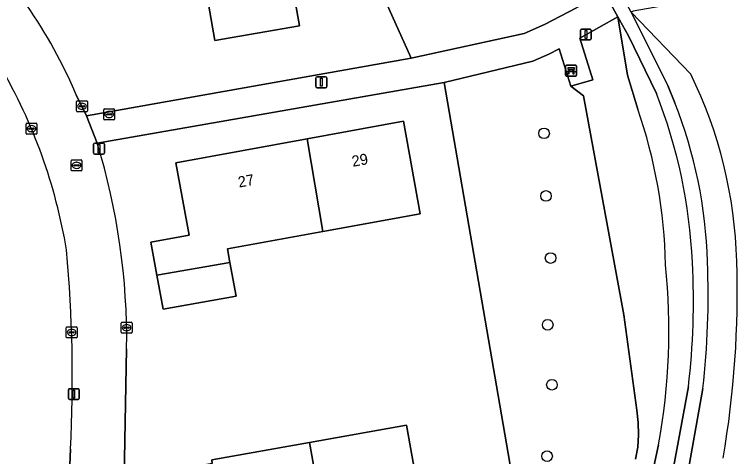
# Model space of a CAD drawing. Extents: x 162879 to 165540, y 384011 to 385181.
# Drawn here: x 164164.9 to 164231.3, y 384795.5 to 384836.1 of the extents above; entities that cross this region are included whole.
import ezdxf

# ---------------------------------------------------------------- set-up
doc = ezdxf.new("R2010")
doc.units = 0
for name, color, linetype in [('IMGEO_Bank', 7, 'Continuous'), ('IMGEO_Boom', 7, 'Continuous'), ('IMGEO_Erf', 7, 'Continuous'), ('IMGEO_Groenvoorziening', 7, 'Continuous'), ('IMGEO_Kolk', 7, 'Continuous'), ('IMGEO_Lichtmast', 7, 'Continuous'), ('IMGEO_Pand', 7, 'Continuous'), ('IMGEO_Pand_nummerreeks', 7, 'Continuous'), ('IMGEO_Rijbaan_lokaal_open', 7, 'Continuous'), ('IMGEO_Rioolput', 7, 'Continuous'), ('IMGEO_Voetpad_gesloten', 7, 'Continuous'), ('IMGEO_Voetpad_open', 7, 'Continuous')]:
    doc.layers.add(name, color=color, linetype=linetype)

msp = doc.modelspace()

# ---------------------------------------------------------------- linework, layer by layer
at = {"layer": 'IMGEO_Bank'}
for p, q in [((164215.541, 384830.535), (164215.541, 384831.376)), ((164215.541, 384831.376), (164215.541, 384830.535)), ((164215.616, 384831.46), (164216.457, 384831.46)), ((164216.457, 384831.46), (164215.616, 384831.46)), ((164216.541, 384831.385), (164216.541, 384830.544)), ((164216.541, 384830.544), (164216.541, 384831.385)), ((164216.466, 384830.46), (164215.625, 384830.46)), ((164215.625, 384830.46), (164216.466, 384830.46)), ((164216.238, 384830.858), (164215.845, 384830.858)), ((164215.85, 384830.966), (164215.85, 384831.072)), ((164215.894, 384831.072), (164215.894, 384830.966)), ((164216.182, 384831.078), (164215.9, 384831.078)), ((164215.9, 384830.96), (164216.182, 384830.96)), ((164216.188, 384830.966), (164216.188, 384831.072)), ((164216.232, 384831.072), (164216.232, 384830.966))]:
    msp.add_line(p, q, dxfattribs=at)
for points in [[(164215.844, 384831.078), (164215.758, 384831.078), (164215.758, 384831.239), (164216.321, 384831.239), (164216.321, 384831.078), (164216.238, 384831.078)], [(164215.788, 384830.858), (164215.646, 384830.858), (164215.758, 384830.96), (164215.844, 384830.96)], [(164215.838, 384830.851), (164215.838, 384830.644), (164215.795, 384830.644), (164215.795, 384830.851)], [(164216.238, 384830.96), (164216.321, 384830.96), (164216.433, 384830.858), (164216.294, 384830.858)], [(164216.288, 384830.851), (164216.288, 384830.644), (164216.244, 384830.644), (164216.244, 384830.851)]]:
    msp.add_lwpolyline(points, dxfattribs=at)
for centre, radius, start, end in [((164215.619, 384831.382), 0.0779, 92.4484, 184.28452), ((164215.619, 384831.382), 0.0779, 92.4484, 184.28452), ((164216.463, 384831.382), 0.0779, 2.4484, 94.28452), ((164216.463, 384831.382), 0.0779, 2.4484, 94.28452), ((164215.619, 384830.538), 0.0779, 182.4484, 274.28452), ((164215.619, 384830.538), 0.0779, 182.4484, 274.28452), ((164215.788, 384830.851), 0.00671, 2.89567, 87.10433), ((164215.845, 384830.851), 0.00671, 92.89567, 177.10433), ((164215.843, 384831.071), 0.00671, 2.89567, 87.10433), ((164215.843, 384830.967), 0.00671, 272.89567, 357.10433), ((164215.9, 384831.071), 0.00671, 92.89567, 177.10433), ((164215.9, 384830.967), 0.00671, 182.89567, 267.10433), ((164216.182, 384831.071), 0.00671, 2.89567, 87.10433), ((164216.182, 384830.967), 0.00671, 272.89567, 357.10433), ((164216.239, 384831.071), 0.00671, 92.89567, 177.10433), ((164216.239, 384830.967), 0.00671, 182.89567, 267.10433), ((164216.237, 384830.851), 0.00671, 2.89567, 87.10433), ((164216.294, 384830.851), 0.00671, 92.89567, 177.10433), ((164216.463, 384830.538), 0.0779, 272.4484, 4.28452), ((164216.463, 384830.538), 0.0779, 272.4484, 4.28452)]:
    msp.add_arc(centre, radius, start, end, dxfattribs=at)
at = {"layer": 'IMGEO_Boom'}
for centre in [(164213.556, 384825.209), (164213.735, 384819.462), (164214.159, 384813.757), (164213.892, 384807.633), (164214.285, 384802.125), (164213.836, 384795.567)]:
    msp.add_circle(centre, 0.489, dxfattribs=at)
at = {"layer": 'IMGEO_Erf'}
for points in [[(164189.417, 384844.559), (164191.075, 384835.083), (164183.311, 384833.725), (164182.167, 384840.266)], [(164170.572, 384828.731), (164171.513, 384826.822), (164201.337, 384832.099), (164196.806, 384842.205)], [(164204.374, 384829.872), (164172.509, 384824.319)], [(164181.636, 384759.996), (164182.983, 384750), (164184.139, 384741.423), (164218.594, 384747.449), (164218.437, 384748.328), (164218.152, 384750), (164213.554, 384776.661), (164204.374, 384829.872)], [(164175.207, 384805.438), (164174.889, 384788.549)], [(164169.858, 384786.139), (164169.846, 384791.174), (164170.048, 384796.204)]]:
    msp.add_lwpolyline(points, dxfattribs=at)
for points in [[(164193.246, 384816.191), (164184.472, 384814.59), (164184.698, 384813.354), (164185.26, 384810.274), (164178.552, 384809.051), (164177.981, 384812.184), (164177.426, 384815.225), (164180.945, 384815.867), (164179.735, 384822.501), (164191.786, 384824.7), (164200.64, 384826.315), (164202.189, 384817.822)], [(164184.707, 384786.873), (164184.95, 384785.513), (164185.501, 384782.421), (164178.875, 384781.24), (164178.319, 384784.36), (164177.767, 384787.457), (164179.213, 384787.715), (164178.09, 384794.011), (164178.126, 384794.018), (164183.078, 384794.9), (164183.018, 384795.235), (164192.008, 384796.838), (164200.915, 384798.426), (164202.412, 384790.03), (164193.493, 384788.44)]]:
    msp.add_lwpolyline(points, close=True, dxfattribs=at)
for centre, radius, start, end in [((164128.445, 384810.946), 45.728, 22.88868, 46.53219), ((164120.625, 384806.33), 49.734, 9.4542, 30.18933), ((164113.428, 384806.243), 61.784, 359.25308, 17.01137), ((164039.69, 384802.761), 130.523, 357.12024, 5.15939)]:
    msp.add_arc(centre, radius, start, end, dxfattribs=at)
at = {"layer": 'IMGEO_Groenvoorziening'}
for points in [[(164196.806, 384842.205), (164201.337, 384832.099), (164211.725, 384834.384), (164213.599, 384835.211), (164216.526, 384836.724)], [(164236.565, 384838.384), (164236.463, 384839.024), (164221.734, 384836.428), (164221.568, 384836.346), (164227.03, 384830.653)], [(164222.163, 384827.442), (164221.223, 384830.565), (164220.349, 384835.899), (164216.847, 384833.948), (164218.03, 384830.131), (164216.013, 384829.53), (164217.172, 384828.665), (164220.881, 384808.555), (164222.067, 384799.799), (164222.218, 384798.672), (164222.249, 384797.535), (164222.16, 384796.402), (164221.952, 384795.284)], [(164223.881, 384828.865), (164221.321, 384834.157), (164220.496, 384835.635), (164220.349, 384835.899), (164221.223, 384830.565), (164222.163, 384827.442)], [(164227.03, 384830.653), (164221.568, 384836.346), (164224.916, 384829.595), (164225.56, 384828.022)], [(164221.952, 384795.284), (164222.16, 384796.402), (164222.249, 384797.535), (164222.218, 384798.672), (164222.067, 384799.799), (164220.881, 384808.555), (164217.172, 384828.665), (164216.013, 384829.53), (164214.942, 384832.974), (164213.986, 384832.49), (164212.527, 384831.82), (164204.374, 384829.872), (164213.554, 384776.661)], [(164223.025, 384781.117), (164224.229, 384787.908), (164226.816, 384801.953)], [(164228.144, 384801.779), (164225.626, 384787.668), (164224.405, 384780.991)], [(164224.058, 384796.614), (164222.278, 384788.187)], [(164222.278, 384788.187), (164224.058, 384796.614)]]:
    msp.add_lwpolyline(points, dxfattribs=at)
for centre, radius, start, end in [((164189.516, 384812.29), 41.768, 1.60583, 26.08211), ((164189.516, 384812.29), 41.768, 1.60583, 26.08211), ((164178.854, 384811.173), 48.379, 2.58173, 21.45085), ((164186.345, 384812.345), 42.233, 1.44484, 21.78968), ((164178.577, 384812.293), 46.144, 1.04063, 19.16575), ((164178.577, 384812.293), 46.144, 1.04063, 19.16575), ((164162.454, 384809.731), 64.83, 353.10968, 3.20222), ((164155.631, 384810.221), 73.002, 353.35981, 2.50404), ((164141.266, 384810.639), 90.045, 350.24407, 1.79508), ((164141.266, 384810.639), 90.045, 350.24407, 1.79508), ((164168.371, 384807.094), 56.665, 349.34213, 6.11599), ((164168.371, 384807.094), 56.665, 349.34213, 6.11599)]:
    msp.add_arc(centre, radius, start, end, dxfattribs=at)
at = {"layer": 'IMGEO_Kolk'}
for p, q in [((164170.603, 384827.265), (164170.603, 384828.117)), ((164170.678, 384828.191), (164171.53, 384828.191)), ((164171.091, 384827.971), (164171.116, 384827.971)), ((164171.604, 384828.117), (164171.604, 384827.265)), ((164171.53, 384827.191), (164170.678, 384827.191)), ((164170.862, 384827.685), (164170.862, 384827.697)), ((164171.3, 384827.648), (164170.902, 384827.648)), ((164170.905, 384827.734), (164171.303, 384827.734)), ((164171.114, 384827.411), (164171.089, 384827.411)), ((164171.346, 384827.697), (164171.346, 384827.685)), ((164173.099, 384826.519), (164173.099, 384827.371)), ((164173.174, 384827.445), (164174.026, 384827.445)), ((164173.587, 384827.225), (164173.612, 384827.225)), ((164174.1, 384827.371), (164174.1, 384826.519)), ((164174.026, 384826.445), (164173.174, 384826.445)), ((164173.358, 384826.939), (164173.358, 384826.951)), ((164173.796, 384826.902), (164173.398, 384826.902)), ((164173.401, 384826.988), (164173.799, 384826.988)), ((164173.61, 384826.665), (164173.585, 384826.665)), ((164173.842, 384826.951), (164173.842, 384826.939)), ((164165.961, 384825.208), (164165.961, 384826.06)), ((164166.036, 384826.134), (164166.888, 384826.134)), ((164166.449, 384825.914), (164166.474, 384825.914)), ((164166.962, 384826.06), (164166.962, 384825.208)), ((164166.888, 384825.134), (164166.036, 384825.134)), ((164166.22, 384825.628), (164166.22, 384825.64)), ((164166.658, 384825.591), (164166.26, 384825.591)), ((164166.263, 384825.677), (164166.661, 384825.677)), ((164166.472, 384825.354), (164166.447, 384825.354)), ((164166.704, 384825.64), (164166.704, 384825.628)), ((164174.775, 384807.866), (164175.627, 384807.866)), ((164169.647, 384806.502), (164169.647, 384807.354)), ((164169.722, 384807.428), (164170.574, 384807.428)), ((164170.135, 384807.208), (164170.16, 384807.208)), ((164170.648, 384807.354), (164170.648, 384806.502)), ((164174.7, 384806.94), (164174.7, 384807.792)), ((164174.959, 384807.36), (164174.959, 384807.372)), ((164175.397, 384807.323), (164174.999, 384807.323)), ((164175.002, 384807.409), (164175.4, 384807.409)), ((164175.188, 384807.646), (164175.213, 384807.646)), ((164175.443, 384807.372), (164175.443, 384807.36)), ((164175.701, 384807.792), (164175.701, 384806.94)), ((164169.906, 384806.922), (164169.906, 384806.934)), ((164170.344, 384806.885), (164169.946, 384806.885)), ((164169.949, 384806.971), (164170.347, 384806.971)), ((164170.158, 384806.648), (164170.133, 384806.648)), ((164170.39, 384806.934), (164170.39, 384806.922)), ((164175.627, 384806.866), (164174.775, 384806.866)), ((164175.211, 384807.086), (164175.186, 384807.086)), ((164170.574, 384806.428), (164169.722, 384806.428))]:
    msp.add_line(p, q, dxfattribs=at)
for points in [[(164170.603, 384827.265), (164170.603, 384828.117)], [(164170.678, 384828.191), (164171.53, 384828.191)], [(164171.604, 384828.117), (164171.604, 384827.265)], [(164171.53, 384827.191), (164170.678, 384827.191)], [(164173.099, 384826.519), (164173.099, 384827.371)], [(164173.174, 384827.445), (164174.026, 384827.445)], [(164174.1, 384827.371), (164174.1, 384826.519)], [(164174.026, 384826.445), (164173.174, 384826.445)], [(164165.961, 384825.208), (164165.961, 384826.06)], [(164166.036, 384826.134), (164166.888, 384826.134)], [(164166.962, 384826.06), (164166.962, 384825.208)], [(164166.888, 384825.134), (164166.036, 384825.134)], [(164174.775, 384807.866), (164175.627, 384807.866)], [(164169.647, 384806.502), (164169.647, 384807.354)], [(164169.722, 384807.428), (164170.574, 384807.428)], [(164170.648, 384807.354), (164170.648, 384806.502)], [(164174.7, 384806.94), (164174.7, 384807.792)], [(164175.701, 384807.792), (164175.701, 384806.94)], [(164175.627, 384806.866), (164174.775, 384806.866)], [(164170.574, 384806.428), (164169.722, 384806.428)]]:
    msp.add_lwpolyline(points, dxfattribs=at)
for centre, radius, start, end in [((164170.68, 384828.115), 0.0765, 91.55205, 178.44795), ((164170.68, 384828.115), 0.0765, 91.55205, 178.44795), ((164171.528, 384828.115), 0.0765, 1.55205, 88.44795), ((164171.528, 384828.115), 0.0765, 1.55205, 88.44795), ((164170.68, 384827.267), 0.0765, 181.55205, 268.44795), ((164170.68, 384827.267), 0.0765, 181.55205, 268.44795), ((164170.902, 384827.694), 0.0403, 85.87752, 175.75265), ((164170.899, 384827.684), 0.0366, 178.93798, 274.71019), ((164171.303, 384827.691), 0.043, 264.86636, 352.45326), ((164171.307, 384827.696), 0.0386, 1.73085, 96.63898), ((164171.528, 384827.267), 0.0765, 271.55205, 358.44795), ((164171.528, 384827.267), 0.0765, 271.55205, 358.44795), ((164173.176, 384827.369), 0.0765, 91.55205, 178.44795), ((164173.176, 384827.369), 0.0765, 91.55205, 178.44795), ((164174.024, 384827.369), 0.0765, 1.55205, 88.44795), ((164174.024, 384827.369), 0.0765, 1.55205, 88.44795), ((164173.176, 384826.521), 0.0765, 181.55205, 268.44795), ((164173.176, 384826.521), 0.0765, 181.55205, 268.44795), ((164173.398, 384826.948), 0.0403, 85.87752, 175.75265), ((164173.395, 384826.938), 0.0366, 178.93798, 274.71019), ((164173.799, 384826.945), 0.043, 264.86636, 352.45326), ((164173.803, 384826.95), 0.0386, 1.73085, 96.63898), ((164174.024, 384826.521), 0.0765, 271.55205, 358.44795), ((164174.024, 384826.521), 0.0765, 271.55205, 358.44795), ((164166.038, 384826.058), 0.0765, 91.55205, 178.44795), ((164166.038, 384826.058), 0.0765, 91.55205, 178.44795), ((164166.886, 384826.058), 0.0765, 1.55205, 88.44795), ((164166.886, 384826.058), 0.0765, 1.55205, 88.44795), ((164166.038, 384825.21), 0.0765, 181.55205, 268.44795), ((164166.038, 384825.21), 0.0765, 181.55205, 268.44795), ((164166.26, 384825.637), 0.0403, 85.87752, 175.75265), ((164166.257, 384825.627), 0.0366, 178.93798, 274.71019), ((164166.661, 384825.634), 0.043, 264.86636, 352.45326), ((164166.665, 384825.639), 0.0386, 1.73085, 96.63898), ((164166.886, 384825.21), 0.0765, 271.55205, 358.44795), ((164166.886, 384825.21), 0.0765, 271.55205, 358.44795), ((164174.777, 384807.79), 0.0765, 91.55205, 178.44795), ((164174.777, 384807.79), 0.0765, 91.55205, 178.44795), ((164175.625, 384807.79), 0.0765, 1.55205, 88.44795), ((164175.625, 384807.79), 0.0765, 1.55205, 88.44795), ((164169.724, 384807.352), 0.0765, 91.55205, 178.44795), ((164169.724, 384807.352), 0.0765, 91.55205, 178.44795), ((164170.572, 384807.352), 0.0765, 1.55205, 88.44795), ((164170.572, 384807.352), 0.0765, 1.55205, 88.44795), ((164174.999, 384807.369), 0.0403, 85.87752, 175.75265), ((164174.996, 384807.359), 0.0366, 178.93798, 274.71019), ((164175.4, 384807.366), 0.043, 264.86636, 352.45326), ((164175.404, 384807.371), 0.0386, 1.73085, 96.63898), ((164169.946, 384806.931), 0.0403, 85.87752, 175.75265), ((164169.943, 384806.921), 0.0366, 178.93798, 274.71019), ((164170.347, 384806.928), 0.043, 264.86636, 352.45326), ((164170.351, 384806.933), 0.0386, 1.73085, 96.63898), ((164174.777, 384806.942), 0.0765, 181.55205, 268.44795), ((164174.777, 384806.942), 0.0765, 181.55205, 268.44795), ((164175.625, 384806.942), 0.0765, 271.55205, 358.44795), ((164175.625, 384806.942), 0.0765, 271.55205, 358.44795), ((164169.724, 384806.504), 0.0765, 181.55205, 268.44795), ((164169.724, 384806.504), 0.0765, 181.55205, 268.44795), ((164170.572, 384806.504), 0.0765, 271.55205, 358.44795), ((164170.572, 384806.504), 0.0765, 271.55205, 358.44795)]:
    msp.add_arc(centre, radius, start, end, dxfattribs=at)
for centre, major_axis, ratio, start_param, end_param in [((164171.09, 384827.691), (-0.387, 0.002), 0.722429, 4.712389, 7.853982), ((164171.115, 384827.691), (-0.39, 0.002), 0.717154, 1.570796, 4.712389), ((164173.586, 384826.945), (-0.387, 0.002), 0.722429, 4.712389, 7.853982), ((164173.611, 384826.945), (-0.39, 0.002), 0.717154, 1.570796, 4.712389), ((164166.448, 384825.634), (-0.387, 0.002), 0.722429, 4.712389, 7.853982), ((164166.473, 384825.634), (-0.39, 0.002), 0.717154, 1.570796, 4.712389), ((164170.134, 384806.928), (-0.387, 0.002), 0.722429, 4.712389, 7.853982), ((164170.159, 384806.928), (-0.39, 0.002), 0.717154, 1.570796, 4.712389), ((164175.187, 384807.366), (-0.387, 0.002), 0.722429, 4.712389, 7.853982), ((164175.212, 384807.366), (-0.39, 0.002), 0.717154, 1.570796, 4.712389)]:
    msp.add_ellipse(centre, major_axis=major_axis, ratio=ratio, start_param=start_param, end_param=end_param, dxfattribs=at)
at = {"layer": 'IMGEO_Lichtmast'}
for p, q in [((164216.906, 384833.884), (164216.906, 384834.684)), ((164216.906, 384834.684), (164216.906, 384833.884)), ((164217.006, 384834.784), (164217.796, 384834.784)), ((164217.796, 384834.784), (164217.006, 384834.784)), ((164217.896, 384834.684), (164217.896, 384833.884)), ((164217.896, 384833.884), (164217.896, 384834.684)), ((164217.796, 384833.784), (164217.006, 384833.784)), ((164217.006, 384833.784), (164217.796, 384833.784)), ((164192.597, 384829.5), (164192.597, 384830.3)), ((164192.597, 384830.3), (164192.597, 384829.5)), ((164192.697, 384830.4), (164193.487, 384830.4)), ((164193.487, 384830.4), (164192.697, 384830.4)), ((164193.587, 384830.3), (164193.587, 384829.5)), ((164193.587, 384829.5), (164193.587, 384830.3)), ((164193.487, 384829.4), (164192.697, 384829.4)), ((164192.697, 384829.4), (164193.487, 384829.4)), ((164172.174, 384823.404), (164172.174, 384824.204)), ((164172.174, 384824.204), (164172.174, 384823.404)), ((164172.274, 384824.304), (164173.064, 384824.304)), ((164173.064, 384824.304), (164172.274, 384824.304)), ((164173.164, 384824.204), (164173.164, 384823.404)), ((164173.164, 384823.404), (164173.164, 384824.204)), ((164173.064, 384823.304), (164172.274, 384823.304)), ((164172.274, 384823.304), (164173.064, 384823.304)), ((164169.859, 384800.865), (164169.859, 384801.665)), ((164169.859, 384801.665), (164169.859, 384800.865)), ((164169.959, 384801.765), (164170.749, 384801.765)), ((164170.749, 384801.765), (164169.959, 384801.765)), ((164170.849, 384801.665), (164170.849, 384800.865)), ((164170.849, 384800.865), (164170.849, 384801.665)), ((164170.749, 384800.765), (164169.959, 384800.765)), ((164169.959, 384800.765), (164170.749, 384800.765))]:
    msp.add_line(p, q, dxfattribs=at)
for points in [[(164217.326, 384834.659), (164217.476, 384834.659), (164217.476, 384833.909), (164217.326, 384833.909), (164217.326, 384834.659)], [(164193.017, 384830.275), (164193.167, 384830.275), (164193.167, 384829.525), (164193.017, 384829.525), (164193.017, 384830.275)], [(164172.594, 384824.179), (164172.744, 384824.179), (164172.744, 384823.429), (164172.594, 384823.429), (164172.594, 384824.179)], [(164170.279, 384801.64), (164170.429, 384801.64), (164170.429, 384800.89), (164170.279, 384800.89), (164170.279, 384801.64)]]:
    msp.add_lwpolyline(points, dxfattribs=at)
for centre, start, end in [((164217.006, 384834.684), 90, 180), ((164217.006, 384834.684), 90, 180), ((164217.796, 384834.684), 0, 90), ((164217.796, 384834.684), 360, 90), ((164217.006, 384833.884), 180, 270), ((164217.006, 384833.884), 180, 270), ((164217.796, 384833.884), 270, 0), ((164217.796, 384833.884), 270, 0), ((164192.697, 384830.3), 90, 180), ((164192.697, 384830.3), 90, 180), ((164193.487, 384830.3), 0, 90), ((164193.487, 384830.3), 360, 90), ((164192.697, 384829.5), 180, 270), ((164192.697, 384829.5), 180, 270), ((164193.487, 384829.5), 270, 0), ((164193.487, 384829.5), 270, 0), ((164172.274, 384824.204), 90, 180), ((164172.274, 384824.204), 90, 180), ((164173.064, 384824.204), 0, 90), ((164173.064, 384824.204), 360, 90), ((164172.274, 384823.404), 180, 270), ((164172.274, 384823.404), 180, 270), ((164173.064, 384823.404), 270, 0), ((164173.064, 384823.404), 270, 0), ((164169.959, 384801.665), 90, 180), ((164169.959, 384801.665), 90, 180), ((164170.749, 384801.665), 0, 90), ((164170.749, 384801.665), 360, 90), ((164169.959, 384800.865), 180, 270), ((164169.959, 384800.865), 180, 270), ((164170.749, 384800.865), 270, 0), ((164170.749, 384800.865), 270, 0)]:
    msp.add_arc(centre, 0.1, start, end, dxfattribs=at)
at = {"layer": 'IMGEO_Pand'}
for points in [[(164191.059, 384852.007), (164187.029, 384849.255), (164178.359, 384847.778), (164178.977, 384844.246), (164177.269, 384843.947), (164177.3, 384843.77), (164177.769, 384841.091), (164182.167, 384840.266), (164183.311, 384833.725), (164191.075, 384835.083), (164189.417, 384844.559), (164189.232, 384845.614), (164194.188, 384846.481), (164194.795, 384845.5), (164194.997, 384845.625), (164191.239, 384851.715)], [(164191.786, 384824.7), (164193.246, 384816.191), (164202.189, 384817.822), (164200.64, 384826.315)], [(164191.786, 384824.7), (164179.735, 384822.501), (164180.945, 384815.867), (164177.426, 384815.225), (164177.981, 384812.184), (164184.698, 384813.354), (164184.472, 384814.59), (164193.246, 384816.191)], [(164184.698, 384813.354), (164177.981, 384812.184), (164178.552, 384809.051), (164185.26, 384810.274)], [(164193.493, 384788.44), (164202.412, 384790.03), (164200.915, 384798.426), (164192.008, 384796.838)], [(164192.008, 384796.838), (164183.018, 384795.235), (164183.078, 384794.9), (164178.126, 384794.018), (164178.09, 384794.011), (164179.213, 384787.715), (164177.767, 384787.457), (164178.319, 384784.36), (164184.95, 384785.513), (164184.707, 384786.873), (164193.493, 384788.44)]]:
    msp.add_lwpolyline(points, close=True, dxfattribs=at)
at = {"layer": 'IMGEO_Rijbaan_lokaal_open'}
for points in [[(164172.509, 384824.319), (164171.513, 384826.822), (164170.572, 384828.731)], [(164174.889, 384788.549), (164175.207, 384805.438)], [(164170.048, 384796.204), (164169.846, 384791.174), (164169.858, 384786.139)]]:
    msp.add_lwpolyline(points, dxfattribs=at)
for centre, radius, start, end in [((164128.445, 384810.946), 45.728, 22.88868, 46.53219), ((164120.625, 384806.33), 49.734, 9.4542, 30.18933), ((164113.428, 384806.243), 61.784, 359.25308, 17.01137), ((164039.69, 384802.761), 130.523, 357.12024, 5.15939)]:
    msp.add_arc(centre, radius, start, end, dxfattribs=at)
at = {"layer": 'IMGEO_Rioolput'}
for p, q in [((164170.101, 384821.842), (164170.101, 384822.694)), ((164170.176, 384822.768), (164171.028, 384822.768)), ((164170.589, 384822.548), (164170.614, 384822.548)), ((164171.102, 384822.694), (164171.102, 384821.842)), ((164170.36, 384822.262), (164170.36, 384822.274)), ((164170.798, 384822.225), (164170.4, 384822.225)), ((164170.403, 384822.311), (164170.801, 384822.311)), ((164170.612, 384821.988), (164170.587, 384821.988)), ((164170.844, 384822.274), (164170.844, 384822.262)), ((164171.028, 384821.768), (164170.176, 384821.768))]:
    msp.add_line(p, q, dxfattribs=at)
for points in [[(164170.101, 384821.842), (164170.101, 384822.694)], [(164170.176, 384822.768), (164171.028, 384822.768)], [(164171.102, 384822.694), (164171.102, 384821.842)], [(164171.028, 384821.768), (164170.176, 384821.768)]]:
    msp.add_lwpolyline(points, dxfattribs=at)
for centre, radius, start, end in [((164170.178, 384822.692), 0.0765, 91.55205, 178.44795), ((164170.178, 384822.692), 0.0765, 91.55205, 178.44795), ((164171.026, 384822.692), 0.0765, 1.55205, 88.44795), ((164171.026, 384822.692), 0.0765, 1.55205, 88.44795), ((164170.178, 384821.844), 0.0765, 181.55205, 268.44795), ((164170.178, 384821.844), 0.0765, 181.55205, 268.44795), ((164170.4, 384822.271), 0.0403, 85.87752, 175.75265), ((164170.397, 384822.261), 0.0366, 178.93798, 274.71019), ((164170.801, 384822.268), 0.043, 264.86636, 352.45326), ((164170.805, 384822.273), 0.0386, 1.73085, 96.63898), ((164171.026, 384821.844), 0.0765, 271.55205, 358.44795), ((164171.026, 384821.844), 0.0765, 271.55205, 358.44795)]:
    msp.add_arc(centre, radius, start, end, dxfattribs=at)
for centre, major_axis, ratio, start_param, end_param in [((164170.588, 384822.268), (-0.387, 0.002), 0.722429, 4.712389, 7.853982), ((164170.613, 384822.268), (-0.39, 0.002), 0.717154, 1.570796, 4.712389)]:
    msp.add_ellipse(centre, major_axis=major_axis, ratio=ratio, start_param=start_param, end_param=end_param, dxfattribs=at)
at = {"layer": 'IMGEO_Voetpad_gesloten'}
for points in [[(164225.56, 384828.022), (164224.916, 384829.595), (164221.568, 384836.346), (164220.295, 384838.666), (164219.417, 384840.223)], [(164218.592, 384839.048), (164218.987, 384838.341), (164219.099, 384838.14), (164220.349, 384835.899), (164220.496, 384835.635), (164221.321, 384834.157), (164223.881, 384828.865)], [(164226.816, 384801.953), (164224.229, 384787.908), (164223.025, 384781.117)], [(164224.405, 384780.991), (164225.626, 384787.668), (164228.144, 384801.779)]]:
    msp.add_lwpolyline(points, dxfattribs=at)
for centre, radius, start, end in [((164178.854, 384811.173), 48.379, 2.58173, 21.45085), ((164186.345, 384812.345), 42.233, 1.44484, 21.78968), ((164162.454, 384809.731), 64.83, 353.10968, 3.20222), ((164155.631, 384810.221), 73.002, 353.35981, 2.50404)]:
    msp.add_arc(centre, radius, start, end, dxfattribs=at)
at = {"layer": 'IMGEO_Voetpad_open'}
msp.add_lwpolyline([(164212.527, 384831.82), (164213.986, 384832.49), (164214.942, 384832.974), (164216.013, 384829.53), (164218.03, 384830.131), (164216.847, 384833.948), (164220.349, 384835.899), (164219.099, 384838.14), (164216.526, 384836.724), (164213.599, 384835.211), (164211.725, 384834.384), (164201.337, 384832.099), (164171.513, 384826.822), (164172.509, 384824.319), (164204.374, 384829.872)], close=True, dxfattribs=at)

# ---------------------------------------------------------------- texts
at = {"layer": 'IMGEO_Pand_nummerreeks'}
for s, rotation, p in [('29', 10.33958, (164195.989, 384822.131)), ('27', 10.33957, (164185.536, 384820.224))]:
    msp.add_text(s, height=1, rotation=rotation, dxfattribs=at).set_placement(p)

doc.saveas('drawing.dxf')
